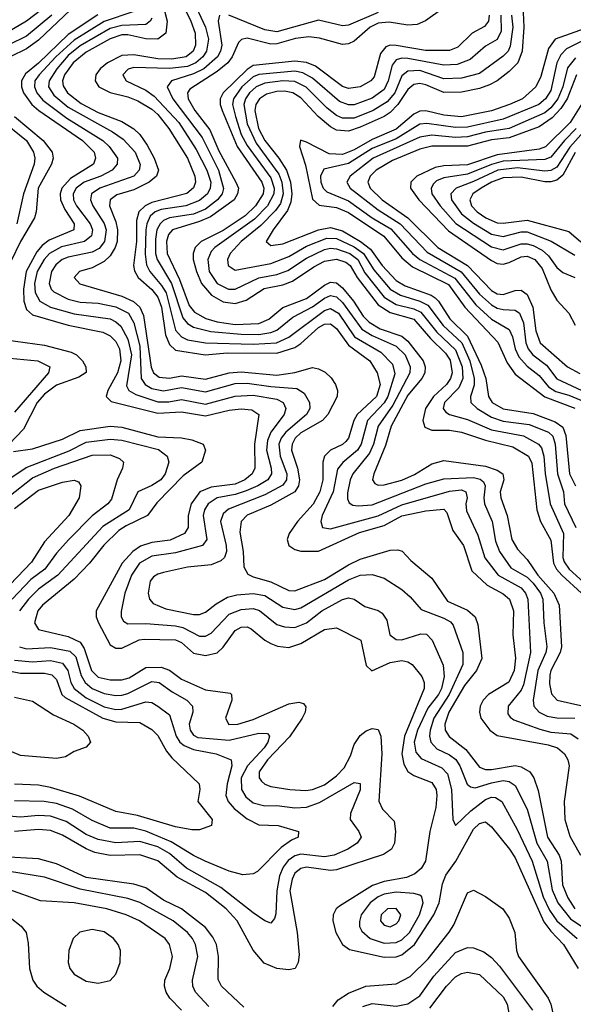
# Model space of a CAD drawing. Header units: inches. Extents: x 990535 to 1117859, y 769386 to 892122.
# Tile 718 of 1056: x 1051107 to 1052965, y 853449 to 856755. Entities that reach past the tile are written whole.
import ezdxf

# ---------------------------------------------------------------- set-up
doc = ezdxf.new("R2010")
doc.units = ezdxf.units.IN
doc.header["$MEASUREMENT"] = 0
doc.layers.add('B0855', color=7, linetype='Continuous')

msp = doc.modelspace()

# ---------------------------------------------------------------- linework, layer by layer
at = {"layer": 'B0855', "color": 5}
for points, elevation in [([(1051550.7, 856950.7), (1051601.3, 856750), (1051597.2, 856710), (1051570, 856689.3), (1051530, 856690.8), (1051470, 856704.9), (1051450, 856704.3), (1051410, 856691.5), (1051330, 856646.6), (1051286.1, 856610), (1051257, 856570), (1051250.9, 856550), (1051253.1, 856533.1), (1051267.2, 856510), (1051313.7, 856473.6), (1051370, 856443.8), (1051450, 856413.3), (1051490, 856388.4), (1051510, 856369.3), (1051534.4, 856334.4), (1051558.1, 856290), (1051572.8, 856250), (1051566.5, 856230), (1051541.5, 856210), (1051490, 856184.1), (1051432.8, 856167.2), (1051410.9, 856150), (1051408.6, 856130), (1051430, 856076), (1051435.6, 856050), (1051434.2, 856010), (1051427.5, 855990), (1051410, 855961.9), (1051390, 855943.6), (1051350, 855922.4), (1051307.2, 855910), (1051290.2, 855890), (1051308.2, 855868.2), (1051450, 855826.6), (1051488.5, 855808.5), (1051510.5, 855790.5), (1051522, 855762), (1051548, 855588), (1051556.4, 855570), (1051575, 855555), (1051610, 855551.3), (1051650, 855559.1), (1051730, 855548.6), (1051810, 855569.1), (1051850, 855573.1), (1051970, 855561.5), (1052030, 855570.9), (1052090, 855587.2), (1052110, 855583.3), (1052131.9, 855571.8), (1052152.8, 855552.8), (1052166.9, 855530), (1052173.2, 855510), (1052172.3, 855490), (1052141.4, 855430), (1052123, 855410), (1052050, 855367.7), (1052031.9, 855350), (1052021.4, 855330), (1052019.4, 855310), (1052039.5, 855250), (1052046.3, 855210), (1052043.1, 855190), (1052030.6, 855170), (1051950, 855125.1), (1051870, 855091.1), (1051850.1, 855070), (1051845.3, 855034.7), (1051856.5, 854970), (1051858.7, 854918.7), (1051873, 854893), (1051890, 854884.2), (1051950, 854867.6), (1052010, 854838.5), (1052030, 854837.3), (1052130, 854875.5), (1052210, 854924.4), (1052250, 854943.5), (1052350, 854973.9), (1052375.8, 854975.8), (1052390.4, 854970.4), (1052419.7, 854939.7), (1052490, 854880.1), (1052542.7, 854802.7), (1052610, 854772.4), (1052636.1, 854750), (1052644.4, 854724.4), (1052658, 854610), (1052639.7, 854570), (1052600.4, 854519.6), (1052546.8, 854430), (1052534, 854390), (1052534.9, 854370), (1052548.1, 854348), (1052604.5, 854304.5), (1052650, 854245.8), (1052670, 854238), (1052690, 854238.2), (1052770, 854250.9), (1052790, 854246.5), (1052819.6, 854230), (1052832.9, 854210), (1052847.5, 854167.5), (1052878.3, 854010), (1052917.4, 853950), (1052924.6, 853930), (1052928.9, 853850), (1052946.4, 853806.4), (1052970, 853770)], 2680), ([(1051340.7, 856850), (1051170, 856686.3), (1051130, 856657.7), (1051074.9, 856630)], 2580), ([(1051684.6, 856830), (1051730.3, 856730.3), (1051740.5, 856690), (1051734, 856650), (1051721.1, 856630), (1051697.8, 856610), (1051670, 856598.6), (1051610, 856591.1), (1051490, 856594.2), (1051470.9, 856589.1), (1051452.8, 856570), (1051464.2, 856550), (1051530, 856518.6), (1051558.7, 856498.7), (1051640.7, 856410), (1051699.4, 856319.4), (1051735, 856250), (1051748, 856210), (1051746.2, 856190), (1051736.7, 856170), (1051710, 856148.2), (1051664.8, 856130), (1051581.8, 856118.2), (1051561.8, 856110), (1051544.9, 856095.1), (1051533.3, 856070), (1051530.6, 856050), (1051527.5, 855967.5), (1051532.5, 855932.5), (1051543.7, 855910), (1051583.3, 855863.3), (1051598, 855838), (1051630, 855712.8), (1051650, 855690.4), (1051670, 855680.8), (1051730, 855670), (1051890, 855665.7), (1051969.2, 855670.8), (1052010.4, 855689.6), (1052130, 855778.9), (1052150, 855785.7), (1052176.6, 855770), (1052230.7, 855690.7), (1052319.4, 855639.4), (1052358.7, 855598.7), (1052366.5, 855566.5), (1052342.5, 855490), (1052330, 855468.6), (1052274.6, 855410), (1052252.8, 855330), (1052241.1, 855310), (1052191.4, 855268.6), (1052174.1, 855245.9), (1052158.5, 855170), (1052122.3, 855090), (1052117.2, 855070), (1052123.5, 855050), (1052150, 855045.2), (1052310, 855089.2), (1052390, 855126.6), (1052550, 855172.3), (1052590, 855176.9), (1052604.6, 855170), (1052608.5, 855150), (1052604.1, 855130), (1052606.1, 855106.1), (1052644.9, 855024.9), (1052668.5, 854948.5), (1052712.4, 854890), (1052790, 854847.5), (1052804.8, 854830), (1052811.9, 854810), (1052821.8, 854630), (1052798.3, 854521.6), (1052790, 854503.7), (1052746.2, 854450), (1052745.1, 854425.1), (1052752.9, 854412.9), (1052765, 854405), (1052852.9, 854372.9), (1052890, 854363.5), (1052957.2, 854357.2), (1052981.1, 854341.1)], 2740), ([(1051645.1, 856825.1), (1051681.8, 856750), (1051695.4, 856710), (1051696.6, 856670), (1051689.5, 856650), (1051665.3, 856630), (1051617.8, 856622.2), (1051570, 856623.9), (1051490, 856636.7), (1051450, 856634.6), (1051402.1, 856610), (1051376.7, 856590), (1051362, 856570), (1051360.1, 856550), (1051373, 856530), (1051410, 856511.1), (1051470, 856496.4), (1051503, 856483), (1051550, 856455.3), (1051570, 856436.4), (1051607.3, 856390), (1051670, 856290.5), (1051694.3, 856230), (1051697.3, 856210), (1051689.8, 856190.2), (1051668.1, 856171.9), (1051550, 856140.9), (1051527.7, 856130), (1051506.5, 856110), (1051498.6, 856081.4), (1051499, 856010), (1051489.4, 855930), (1051492.5, 855912.5), (1051505, 855890), (1051550, 855849.3), (1051570, 855824.1), (1051582.7, 855790), (1051596.6, 855696.6), (1051610, 855664.7), (1051630, 855645.7), (1051729.6, 855629.6), (1051803.7, 855636.3), (1051970, 855635.6), (1052030, 855654.6), (1052050, 855667.5), (1052110, 855721.9), (1052130, 855732.5), (1052150, 855734), (1052170, 855718.1), (1052210, 855662.8), (1052282, 855610), (1052307.2, 855570), (1052317, 855530), (1052304.9, 855490), (1052239.9, 855430), (1052228.2, 855410), (1052210.3, 855350), (1052201.3, 855338.7), (1052190, 855328.4), (1052150, 855309.5), (1052129.8, 855290.2), (1052124.5, 855270), (1052124, 855210), (1052114.7, 855170), (1052091.4, 855128.6), (1052038.8, 855070), (1052011.2, 855030), (1052004.7, 855010), (1052010.2, 854990), (1052030, 854976.4), (1052050.5, 854970.5), (1052110, 854970.7), (1052247, 855033), (1052330, 855056.4), (1052390, 855089.8), (1052470, 855106.3), (1052530, 855111.9), (1052540.8, 855100.8), (1052560.6, 855040.6), (1052596.3, 854990), (1052625, 854905), (1052676.2, 854856.2), (1052730, 854827), (1052750.8, 854810), (1052763.9, 854770), (1052761.8, 854690), (1052771.2, 854611.2), (1052766.8, 854570), (1052749, 854531), (1052680.1, 854490), (1052662.1, 854470), (1052652.7, 854450), (1052650.1, 854430.1), (1052654.8, 854410), (1052684.4, 854370), (1052710, 854352.1), (1052881, 854321), (1052911.8, 854310), (1052935.8, 854290), (1052946.7, 854270), (1052951.2, 854250), (1052934.3, 854130), (1052936.6, 854070), (1052953.4, 854013.4), (1052988.9, 853950)], 2720), ([(1052526.8, 856793.2), (1052468.7, 856751.3), (1052440.7, 856739.3), (1052410, 856737.3), (1052347.3, 856747.3), (1052310, 856743.7), (1052283, 856730), (1052230, 856683.6), (1052210, 856673.7), (1052190, 856671.6), (1052113.3, 856693.3), (1052077.7, 856697.7), (1052032.3, 856692.3), (1051970, 856673.7), (1051950, 856673.3), (1051870, 856693), (1051851.5, 856688.5), (1051841.8, 856678.2), (1051819.9, 856630), (1051805.9, 856610), (1051770, 856580.9), (1051678.4, 856521.6), (1051670.4, 856510), (1051671.9, 856490), (1051694.7, 856450), (1051745.1, 856385.1), (1051775, 856315), (1051832.6, 856210), (1051840.9, 856190), (1051838.3, 856170), (1051826.3, 856150), (1051747, 856093), (1051710, 856077.1), (1051619.7, 856050), (1051606.1, 856033.9), (1051599.1, 856010), (1051602.4, 855970), (1051643, 855883), (1051676.1, 855796.1), (1051693.7, 855773.7), (1051732, 855752), (1051770, 855741.2), (1051830, 855732.3), (1051910, 855735.3), (1051942.8, 855750), (1051990, 855788.5), (1052070, 855819), (1052130, 855863.7), (1052150, 855873.4), (1052170, 855871.4), (1052190, 855854.7), (1052227.6, 855810), (1052260.2, 855760.2), (1052279.4, 855739.4), (1052317.2, 855717.2), (1052390, 855692.2), (1052410, 855675.5), (1052460.9, 855610), (1052468, 855590), (1052467, 855570), (1052456.5, 855550), (1052410, 855494.6), (1052353.5, 855390), (1052334.9, 855325.1), (1052295.8, 855230), (1052291.5, 855210), (1052298.5, 855198.5), (1052310, 855192.1), (1052330, 855193.9), (1052390, 855209.2), (1052432.3, 855227.7), (1052490, 855263.6), (1052530, 855274.8), (1052670, 855256.1), (1052710, 855242.6), (1052728, 855230), (1052732.4, 855210), (1052719.9, 855170), (1052721.8, 855150), (1052743.6, 855090), (1052758.7, 855010), (1052777.7, 854977.7), (1052810, 854942.6), (1052845.9, 854890), (1052899.3, 854830), (1052917.8, 854790), (1052925.4, 854650), (1052921.3, 854630), (1052889.7, 854570.3), (1052886.1, 854553.9), (1052885.2, 854525.2), (1052891.7, 854491.7), (1052910.6, 854470.6), (1052990, 854452.7)], 2780), ([(1052796.1, 856803.9), (1052799.4, 856730), (1052793.2, 856650), (1052778.4, 856610), (1052750, 856581.5), (1052709.9, 856550.1), (1052683.9, 856536.1), (1052650, 856524.3), (1052590, 856512.3), (1052530, 856511.3), (1052470, 856537), (1052450, 856541.1), (1052430, 856537.6), (1052410, 856520.6), (1052375.8, 856470), (1052350, 856443.4), (1052329.7, 856430), (1052250, 856394.5), (1052210, 856381.1), (1052170, 856384.7), (1052150, 856395.3), (1052109.1, 856430), (1052050, 856493.4), (1052024, 856510), (1051995.8, 856515.8), (1051970, 856514.4), (1051934.8, 856505.2), (1051911.8, 856490), (1051900, 856470), (1051896.6, 856450), (1051908.7, 856390), (1051929.9, 856350), (1051977.2, 856290), (1052002, 856250), (1052015.4, 856210), (1052019.9, 856170), (1052017.1, 856142.9), (1052005.8, 856114.2), (1051957.6, 856050), (1051934.5, 856010), (1051950, 855996.8), (1051990, 856002.1), (1052110.1, 856049.9), (1052150, 856057.7), (1052190, 856045.9), (1052251, 856011), (1052284.8, 855984.8), (1052323.3, 855930), (1052370, 855879.7), (1052401.2, 855861.2), (1052488, 855830), (1052501, 855821), (1052512.3, 855810), (1052550.3, 855750.3), (1052610, 855693), (1052655.6, 855595.6), (1052671.5, 855550), (1052679.9, 855490), (1052692.4, 855470), (1052730, 855449), (1052830, 855433.2), (1052904.5, 855404.5), (1052930, 855386.9), (1052939.5, 855359.5), (1052952.7, 855230), (1052971.9, 855190)], 2880), ([(1051181.2, 856790), (1051129.3, 856750), (1051067, 856713)], 2540), ([(1051214.5, 856770), (1051130, 856699.4), (1051070, 856671)], 2560), ([(1051368.6, 856771.4), (1051270, 856705.2), (1051170.3, 856609.7), (1051126.3, 856573.7), (1051113.2, 856550), (1051112.7, 856530), (1051119.5, 856510), (1051148.1, 856470), (1051171.2, 856450), (1051317.9, 856350), (1051356.4, 856310), (1051361.1, 856290), (1051354.2, 856270), (1051277.9, 856222.1), (1051248.6, 856190), (1051242.4, 856170), (1051243.7, 856150), (1051258, 856118), (1051289.7, 856070), (1051288.3, 856050), (1051205.4, 856014.6), (1051182.5, 855997.5), (1051164, 855976), (1051128.9, 855910), (1051120, 855850), (1051120.3, 855810), (1051130, 855782.2), (1051150, 855764.8), (1051270, 855729.4), (1051385.7, 855705.7), (1051410, 855694.2), (1051430, 855674.8), (1051442.4, 855650), (1051446.9, 855610), (1051435.6, 855570), (1051403, 855510), (1051397.2, 855490), (1051413.6, 855473.6), (1051570, 855434.3), (1051650, 855438.7), (1051730, 855424.8), (1051810, 855444.5), (1051850, 855448.8), (1051885.6, 855445.6), (1051909.5, 855430), (1051895.3, 855330), (1051895.7, 855250), (1051886.8, 855230), (1051862.1, 855210), (1051830, 855196), (1051750, 855185.8), (1051711.6, 855170), (1051682.1, 855130), (1051672.8, 855090), (1051672.2, 855050), (1051660.3, 855030), (1051611.9, 855008.1), (1051550, 855000), (1051512.1, 854987.9), (1051486.1, 854970), (1051450.9, 854930), (1051363.8, 854770), (1051363.3, 854750), (1051371, 854730), (1051410, 854656.4), (1051430, 854644.9), (1051450, 854645.3), (1051507.4, 854672.6), (1051524.2, 854675.8), (1051630, 854673.1), (1051650, 854664), (1051690, 854627.8), (1051730, 854620.3), (1051770.2, 854629.8), (1051790, 854648.8), (1051830, 854704.6), (1051850, 854715.7), (1051870, 854716.2), (1051883.5, 854710), (1051930, 854671.4), (1051950, 854660.5), (1051972.2, 854652.2), (1052010, 854647.6), (1052050, 854661), (1052130, 854707.9), (1052170, 854713.5), (1052251.6, 854671.6), (1052270, 854586.7), (1052288.7, 854568.7), (1052350, 854596.4), (1052390, 854603.9), (1052410, 854599.2), (1052423.8, 854590), (1052456.4, 854550), (1052464.8, 854530), (1052464.7, 854510), (1052398.5, 854350), (1052389.4, 854290), (1052396.1, 854256.1), (1052410, 854231.5), (1052430, 854217.7), (1052490, 854194.4), (1052504.4, 854170), (1052507, 854150), (1052503.2, 854110), (1052483, 854030), (1052468.8, 853930), (1052454.9, 853905.1), (1052433.1, 853886.9), (1052404.9, 853875.1), (1052330, 853861.1), (1052291.4, 853848.6), (1052180.8, 853779.2), (1052169.5, 853770), (1052159.4, 853750), (1052158.2, 853730), (1052167.5, 853690), (1052190, 853650.1), (1052213.8, 853633.8), (1052330, 853607.9), (1052370, 853608.2), (1052390, 853615.2), (1052432.5, 853650), (1052497.3, 853750), (1052514.3, 853790), (1052525.8, 853854.2), (1052537.3, 853882.7), (1052570.9, 853930), (1052630, 854037.5), (1052650, 854056.8), (1052670, 854062.3), (1052690, 854045.5), (1052750.9, 853970), (1052770, 853940.9), (1052866.6, 853726.6), (1052890, 853694.4), (1052932.3, 853650), (1052980.9, 853570)], 2620), ([(1051490, 856782.8), (1051390, 856748.7), (1051290, 856687), (1051228.3, 856630), (1051171.7, 856570), (1051158.2, 856550), (1051156.6, 856530), (1051164.5, 856510), (1051184.8, 856484.8), (1051264.7, 856424.7), (1051385.9, 856350), (1051407.7, 856330), (1051435.7, 856290), (1051434.1, 856270), (1051417.1, 856250), (1051378.9, 856230), (1051323.8, 856210), (1051296.1, 856190), (1051286.3, 856170), (1051287.7, 856150), (1051297.7, 856130), (1051343.9, 856070), (1051351.3, 856050), (1051348.2, 856030), (1051324.2, 856010), (1051247.5, 855992.5), (1051206.8, 855970), (1051188.9, 855950), (1051165.6, 855910), (1051156.6, 855870), (1051159.1, 855839.1), (1051174, 855810), (1051210, 855790), (1051290, 855767.1), (1051410, 855750.3), (1051430, 855740.8), (1051446.4, 855726.4), (1051470, 855682.6), (1051482.1, 855630), (1051465.7, 855525.7), (1051473.7, 855510), (1051496.6, 855496.6), (1051570, 855472.5), (1051607.3, 855472.7), (1051650, 855480.4), (1051730, 855464), (1051830, 855491.3), (1051890, 855494.4), (1051970, 855481.3), (1051991, 855470), (1051999.7, 855450), (1051994.1, 855430), (1051949.9, 855370.1), (1051938.2, 855341.8), (1051934.8, 855310), (1051951.3, 855250), (1051952.1, 855230), (1051939.2, 855210), (1051906.5, 855190), (1051866.8, 855173.2), (1051830, 855161), (1051770, 855150), (1051739.2, 855130), (1051727.6, 855110), (1051723.2, 855090), (1051734.9, 855010), (1051721, 854990), (1051630, 854964.8), (1051550, 854954.2), (1051509.2, 854930.8), (1051482.7, 854890), (1051460.1, 854830), (1051447.7, 854767.7), (1051447.5, 854750), (1051455.2, 854735.2), (1051470, 854726.7), (1051530, 854728.1), (1051630, 854719.7), (1051654, 854714), (1051710, 854685.9), (1051730, 854685.7), (1051750, 854694.9), (1051810, 854759.1), (1051850, 854775.2), (1051890, 854778.2), (1051911.4, 854771.4), (1051970, 854724.8), (1051996.2, 854716.2), (1052030, 854715), (1052070, 854730.3), (1052121.1, 854770), (1052190, 854808.9), (1052210, 854813.7), (1052229.6, 854809.6), (1052265.5, 854785.5), (1052310, 854771.9), (1052323, 854763), (1052339.2, 854739.3), (1052349.7, 854689.7), (1052370, 854674.2), (1052390, 854673.6), (1052453.7, 854693.7), (1052471.9, 854691.9), (1052491.7, 854671.7), (1052528.3, 854588.3), (1052532, 854550), (1052522.5, 854510), (1052512.7, 854490), (1052476.6, 854443.4), (1052442.6, 854370), (1052430.8, 854330), (1052436.3, 854296.3), (1052454.4, 854274.4), (1052523.4, 854243.4), (1052542.6, 854222.6), (1052555.9, 854170), (1052560.5, 854070), (1052569.3, 854049.3), (1052620.6, 854099.4), (1052670, 854136.5), (1052690, 854144.4), (1052703.9, 854143.9), (1052724.9, 854130), (1052776.5, 854036.5), (1052827.4, 853930), (1052863.7, 853810), (1052885.3, 853765.3), (1052910, 853729.8), (1052978.1, 853670)], 2640), ([(1051550, 856760.9), (1051545.2, 856750), (1051530, 856739.1), (1051450, 856735.6), (1051410, 856725.2), (1051310, 856667.9), (1051270, 856634.8), (1051231, 856590), (1051205.5, 856550), (1051203.9, 856530), (1051221.8, 856501.8), (1051270, 856461.5), (1051418.5, 856378.5), (1051454.1, 856354.1), (1051494.9, 856310), (1051511.3, 856268.7), (1051507.4, 856250), (1051490, 856229.7), (1051376.1, 856190), (1051348.2, 856170), (1051344.4, 856150), (1051352, 856130), (1051390, 856071.3), (1051397.1, 856050), (1051391.4, 856010), (1051373.2, 855986.8), (1051350, 855974.5), (1051270, 855958.3), (1051249.7, 855950), (1051228.3, 855931.7), (1051213.9, 855910), (1051205.6, 855870), (1051213, 855850), (1051221.8, 855841.8), (1051270, 855816.6), (1051310, 855807.2), (1051370, 855803.1), (1051430, 855791.5), (1051471.9, 855770), (1051490, 855737.5), (1051510, 855659), (1051514.3, 855550), (1051527.8, 855530), (1051550, 855516.9), (1051590, 855509.3), (1051650, 855520.2), (1051730, 855506), (1051830, 855533.7), (1051870, 855534.9), (1051950, 855523.4), (1052037.3, 855517.3), (1052061.3, 855501.3), (1052080.1, 855470), (1052080.7, 855450), (1052069.7, 855430), (1051999.7, 855370), (1051984.7, 855350), (1051976.9, 855330), (1051980.6, 855290), (1052003.8, 855230), (1052002.3, 855210), (1051990, 855192.2), (1051930, 855159.6), (1051807.8, 855112.2), (1051790, 855096.4), (1051781.4, 855070), (1051800.1, 854990), (1051800.7, 854970), (1051793.8, 854950), (1051782.2, 854937.8), (1051750, 854924.6), (1051670, 854916.6), (1051590, 854899.3), (1051570, 854893.7), (1051555.9, 854884.1), (1051545.1, 854870), (1051538.6, 854830), (1051543.1, 854810), (1051555.3, 854795.3), (1051597.3, 854777.3), (1051690, 854757.7), (1051710, 854757.8), (1051730, 854765.9), (1051765.9, 854794.1), (1051804, 854816), (1051835.3, 854824.7), (1051890, 854828.9), (1051930, 854822.4), (1051990, 854782.7), (1052030, 854775.3), (1052050, 854780.9), (1052210, 854875), (1052250, 854890.3), (1052290, 854892.4), (1052330, 854879.8), (1052390, 854841.6), (1052417.5, 854817.5), (1052454.5, 854774.5), (1052530, 854746.3), (1052553.2, 854733.2), (1052562.1, 854722.1), (1052594, 854630), (1052594.5, 854590), (1052548.4, 854490), (1052497.4, 854410), (1052484.2, 854370), (1052482, 854350), (1052486.6, 854330), (1052507.4, 854307.4), (1052550, 854286.7), (1052571.2, 854271.2), (1052584.5, 854250), (1052608.9, 854188.9), (1052619.7, 854179.7), (1052635.6, 854175.6), (1052690, 854193.3), (1052730, 854200.4), (1052750, 854197.9), (1052770, 854184.4), (1052810, 854104.8), (1052843, 853990), (1052877.4, 853930), (1052893.6, 853833.6), (1052913.2, 853790), (1052955.8, 853735.8), (1053075.8, 853655.8)], 2660), ([(1051778, 856770), (1051773.4, 856750), (1051785.3, 856670), (1051781.4, 856650), (1051770.3, 856630), (1051724.4, 856590), (1051690, 856573.4), (1051615.9, 856550), (1051601.3, 856530), (1051620.4, 856490), (1051719.3, 856359.3), (1051774.1, 856250), (1051791.3, 856188.7), (1051786.2, 856170), (1051770.6, 856150), (1051730, 856119.1), (1051690, 856102.8), (1051610, 856089.8), (1051590, 856081), (1051578.3, 856070), (1051567.5, 856050), (1051562.3, 856017.8), (1051563.2, 855970), (1051568.4, 855950), (1051616.9, 855870), (1051654.4, 855754.4), (1051670, 855734.8), (1051690, 855722.8), (1051748, 855708), (1051850, 855698.9), (1051910, 855698.4), (1051950, 855704.4), (1051970, 855712.7), (1052023.2, 855756.8), (1052090, 855790.6), (1052130, 855820.6), (1052150, 855829.6), (1052170, 855824.3), (1052190, 855805.9), (1052255.7, 855715.7), (1052290, 855694.7), (1052370, 855659.2), (1052400.3, 855630), (1052417.7, 855590), (1052416, 855570), (1052358.9, 855461.1), (1052309.6, 855390.4), (1052294.5, 855330), (1052280.6, 855299.4), (1052225.4, 855230), (1052215.6, 855210), (1052207.1, 855167.1), (1052207, 855147), (1052212.6, 855132.6), (1052225.3, 855125.3), (1052242.9, 855122.9), (1052290, 855126.6), (1052470, 855196.6), (1052530, 855213.6), (1052630, 855218.3), (1052652.7, 855212.7), (1052663.8, 855203.8), (1052669.7, 855190), (1052664.6, 855150), (1052667.4, 855130), (1052692.2, 855070), (1052704.3, 855004.3), (1052716.9, 854970), (1052755.3, 854915.3), (1052810, 854883.8), (1052830, 854863.7), (1052855.2, 854830), (1052862.4, 854810), (1052865.6, 854730), (1052876, 854650), (1052872.3, 854630), (1052846.2, 854570), (1052830.4, 854470), (1052832.8, 854450), (1052850, 854430), (1052876.9, 854416.9), (1052910, 854410.8), (1052970, 854409.8)], 2760), ([(1052683, 856770), (1052680.1, 856750), (1052667.5, 856732.5), (1052625.8, 856710), (1052577.5, 856662.5), (1052550, 856651.4), (1052468.7, 856651.3), (1052370, 856669.1), (1052350, 856669.4), (1052336.2, 856663.8), (1052318.3, 856641.7), (1052296.1, 856563.9), (1052285.4, 856550), (1052250, 856529.3), (1052210, 856524.4), (1052190, 856530.6), (1052099.4, 856599.4), (1052070, 856611.8), (1052030, 856616.3), (1051890, 856601), (1051870, 856587.6), (1051790.3, 856510), (1051779.6, 856490), (1051779.6, 856470), (1051786.6, 856450), (1051836.5, 856330), (1051920.1, 856210), (1051926.4, 856190), (1051924.1, 856170), (1051898.7, 856130), (1051863.5, 856096.5), (1051790, 856047.4), (1051716.3, 856010), (1051696, 855990), (1051688.9, 855970), (1051689.6, 855950.4), (1051699.8, 855910), (1051717.1, 855870), (1051750.8, 855830.8), (1051790, 855808.3), (1051830, 855802.6), (1051866.8, 855813.2), (1051927, 855853), (1051990, 855865.1), (1052022.8, 855877.2), (1052094.3, 855925.7), (1052130, 855944.4), (1052170, 855951.6), (1052201.3, 855941.3), (1052216.1, 855930), (1052239.1, 855890), (1052310, 855798.2), (1052350, 855772.5), (1052430, 855749.6), (1052485.3, 855685.3), (1052536.1, 855636.1), (1052551.7, 855611.7), (1052557.9, 855570), (1052552.5, 855550), (1052538.9, 855530), (1052495.8, 855490), (1052469.1, 855450), (1052459.9, 855410), (1052466.8, 855386.8), (1052490, 855377.1), (1052550, 855377.3), (1052590, 855370.5), (1052670, 855343), (1052761.6, 855321.6), (1052814.4, 855290), (1052825.9, 855265.9), (1052843.1, 855110), (1052854.8, 855070), (1052890, 855007.8), (1052898.9, 854930), (1052908.7, 854910), (1052926.3, 854890), (1052992.9, 854830)], 2820), ([(1052721.8, 856770), (1052722.8, 856717.2), (1052710, 856688.5), (1052670, 856666.5), (1052618.9, 856621.1), (1052574.9, 856605.1), (1052530, 856602.1), (1052410, 856625.4), (1052390, 856626), (1052370, 856619.9), (1052357.1, 856602.9), (1052343.7, 856550), (1052330, 856520.4), (1052290, 856491.2), (1052230, 856469.2), (1052210, 856469), (1052180, 856480), (1052090, 856559.1), (1052056.7, 856576.7), (1052030, 856582.6), (1051910, 856571.7), (1051890, 856563), (1051852.4, 856530), (1051824.4, 856490), (1051821.5, 856470), (1051830.7, 856430), (1051850.5, 856370), (1051870, 856332.4), (1051950, 856224.3), (1051960.9, 856190), (1051959.6, 856170), (1051938.8, 856130), (1051895, 856085), (1051761.5, 855990), (1051750, 855977.1), (1051737.8, 855950), (1051743.1, 855910), (1051770, 855869.8), (1051807.6, 855850), (1051830, 855850.1), (1051910, 855889), (1051970, 855899.7), (1052007, 855913), (1052070, 855954.3), (1052130, 855983.3), (1052150, 855987.8), (1052170, 855986.2), (1052214.6, 855970), (1052241.3, 855950), (1052265.2, 855905.2), (1052330, 855823.6), (1052370, 855799.4), (1052430, 855784.1), (1052453.2, 855773.2), (1052506.5, 855706.5), (1052570, 855646.5), (1052591.8, 855590), (1052594.2, 855550), (1052580.4, 855519.6), (1052533, 855470), (1052528.7, 855450), (1052537.7, 855437.7), (1052549.6, 855429.6), (1052610, 855412.8), (1052690, 855378.7), (1052798.1, 855358.1), (1052848.7, 855330), (1052858.1, 855318.1), (1052866, 855290), (1052871, 855231), (1052887.9, 855130), (1052932.3, 855030), (1052929.7, 854950), (1052934.5, 854934.5), (1052951.2, 854910), (1053023.9, 854843.9)], 2840), ([(1052757.3, 856770), (1052761.8, 856730), (1052753.4, 856666.6), (1052746.1, 856650), (1052730, 856632.5), (1052650, 856574.4), (1052590, 856558.9), (1052530, 856556.2), (1052450, 856584.2), (1052410, 856582.7), (1052390, 856566.4), (1052365.9, 856510), (1052340.7, 856479.3), (1052293.7, 856450), (1052230, 856424.7), (1052190, 856424.8), (1052170, 856433.8), (1052138.4, 856458.4), (1052068.6, 856528.6), (1052030, 856548.1), (1051990, 856550.1), (1051930, 856542), (1051900.7, 856530), (1051877.7, 856510), (1051864.4, 856490), (1051859, 856470), (1051870, 856405.2), (1051900.3, 856340.3), (1051976.3, 856236.3), (1051986.7, 856210), (1051990.8, 856170), (1051981.8, 856138.2), (1051965.3, 856114.7), (1051916.1, 856063.9), (1051849.8, 856010), (1051813.7, 855970), (1051804.7, 855950), (1051806.2, 855930), (1051830, 855914.1), (1051950, 855936.3), (1052010, 855960.3), (1052070, 855995.3), (1052138.1, 856021.9), (1052170, 856020.3), (1052230, 855992.6), (1052261.1, 855970), (1052295.5, 855915.5), (1052350, 855850), (1052384.5, 855830), (1052450.3, 855810.3), (1052477, 855797), (1052528.2, 855728.2), (1052590.5, 855670.5), (1052617.3, 855610), (1052632.2, 855550), (1052632, 855528), (1052619.9, 855490), (1052620.9, 855470), (1052642.4, 855450), (1052690, 855420.6), (1052730, 855407.8), (1052816.5, 855396.5), (1052881.4, 855370), (1052896.5, 855356.5), (1052903.9, 855330), (1052912, 855230), (1052932.2, 855170), (1052935.5, 855130), (1052973.9, 855050)], 2860), ([(1052310, 856779.9), (1052210, 856736.5), (1052190, 856734.8), (1052110, 856753.1), (1051970, 856714.7), (1051930, 856720.8), (1051809.1, 856770.9)], 2760), ([(1053071.3, 856748.7), (1052904.6, 856690), (1052882, 856658), (1052855.6, 856564.4), (1052839, 856530), (1052794.2, 856490), (1052751.1, 856470), (1052690.8, 856449.2), (1052590, 856429.4), (1052530, 856434.3), (1052470, 856448.9), (1052450, 856448), (1052430, 856438.4), (1052370, 856387.2), (1052290, 856353.3), (1052230, 856318), (1052190, 856302.7), (1052145.3, 856305.3), (1052070, 856344.2), (1052049.5, 856350.5), (1052046.3, 856330), (1052066.4, 856266.4), (1052090, 856152.1), (1052112, 856132), (1052170, 856124.6), (1052210, 856107.5), (1052328.9, 856028.9), (1052390, 855955.7), (1052425, 855925), (1052545.6, 855865.6), (1052600.5, 855790), (1052712.1, 855672.1), (1052742.8, 855602.8), (1052770, 855565.4), (1052869.5, 855489.5), (1052970, 855450.8)], 2920), ([(1052996.3, 856683.7), (1052942.2, 856657.8), (1052922.8, 856637.2), (1052909.9, 856610.1), (1052890, 856517.2), (1052872, 856490), (1052849.2, 856470.8), (1052730, 856421.4), (1052610, 856394.7), (1052570, 856393.1), (1052472.9, 856407.1), (1052450, 856403.9), (1052370, 856354.8), (1052290, 856323), (1052210, 856272.2), (1052127.2, 856252.8), (1052116.7, 856230), (1052118.1, 856210), (1052125.4, 856190), (1052137.4, 856177.4), (1052210, 856146.7), (1052290.3, 856090.3), (1052353.1, 856053.1), (1052425.8, 855970), (1052449.7, 855949.7), (1052567.4, 855887.4), (1052638, 855798), (1052690, 855749.3), (1052750, 855715.3), (1052761.4, 855690), (1052769.9, 855649.9), (1052782.7, 855622.7), (1052810, 855592.3), (1052850, 855560.9), (1052882.1, 855522.1), (1052906.6, 855506.6), (1052950, 855494.7), (1052990, 855477.2)], 2940), ([(1052972.4, 856627.6), (1052946.1, 856593.9), (1052930, 856530), (1052913.5, 856490), (1052890, 856459.4), (1052870, 856442.9), (1052749.7, 856390.3), (1052670, 856377.5), (1052610, 856361.9), (1052570, 856359.4), (1052490, 856367.7), (1052450, 856361.3), (1052293.7, 856290), (1052215.8, 856230), (1052204.7, 856210), (1052216.5, 856190), (1052240.7, 856170), (1052310, 856117.2), (1052383.8, 856070), (1052474.6, 855974.6), (1052589.1, 855909.1), (1052650, 855833.2), (1052690, 855797.7), (1052710, 855786.4), (1052730, 855781.7), (1052770, 855780.4), (1052784.6, 855770), (1052797.5, 855737.5), (1052806.2, 855670), (1052814, 855650), (1052829.5, 855630), (1052875.1, 855595.1), (1052910, 855549.3), (1053010, 855502.7)], 2960), ([(1052975.7, 856570), (1052944.2, 856490), (1052923.2, 856456.8), (1052893.8, 856426.2), (1052850, 856395.7), (1052750, 856358.2), (1052690, 856351.9), (1052610, 856330.6), (1052490, 856330.7), (1052450, 856320.1), (1052358, 856282), (1052303.3, 856250), (1052283.2, 856230), (1052275.6, 856210), (1052282.7, 856190), (1052323.5, 856150), (1052410, 856090.5), (1052510, 855990.3), (1052610, 855930), (1052690, 855845.5), (1052710, 855834.9), (1052730, 855832.9), (1052770, 855845.8), (1052790, 855847.3), (1052810, 855833.1), (1052829, 855790), (1052838.8, 855710), (1052853.6, 855670), (1052946.1, 855590), (1052986.8, 855566.8)], 2980), ([(1053022.1, 856517.9), (1052954, 856410), (1052871.5, 856328.5), (1052850, 856320.1), (1052710, 856301.4), (1052610, 856267.5), (1052530, 856264.8), (1052501.2, 856258.8), (1052439.9, 856230), (1052420.1, 856210), (1052418.2, 856190), (1052446.8, 856150), (1052546.1, 856046.1), (1052690, 855946.3), (1052710, 855936.9), (1052730, 855934.9), (1052750, 855939.6), (1052790, 855958.9), (1052810, 855960.8), (1052836.2, 855950), (1052860, 855920), (1052890, 855847.8), (1052910, 855813.6), (1052950, 855770.2), (1052971.6, 855730)], 3020), ([(1051089.5, 856430), (1051186.2, 856350), (1051216.2, 856310), (1051219.3, 856290), (1051213.7, 856270), (1051169, 856190), (1051161.8, 856110), (1051156.1, 856090), (1051109.3, 856010.7), (1051076.9, 855943.1)], 2580), ([(1051041.3, 856421.3), (1051130.1, 856350), (1051153.6, 856310), (1051157.9, 856290), (1051156, 856270), (1051120.1, 856170), (1051097.3, 856070)], 2560), ([(1052974.6, 856390), (1052935.4, 856350), (1052890, 856293.4), (1052870, 856285.4), (1052730, 856280.1), (1052690.6, 856269.4), (1052610, 856236.4), (1052530, 856224.3), (1052506.3, 856213.7), (1052496, 856204), (1052487.6, 856190), (1052490.7, 856170), (1052518.3, 856130), (1052571.1, 856071.1), (1052690, 855992.2), (1052730, 855982.1), (1052790, 856002.3), (1052810, 856002.8), (1052830, 855997.6), (1052861, 855981), (1052881.9, 855961.9), (1052910, 855922.8), (1052930, 855906.7), (1052970.1, 855890)], 3040), ([(1053000.4, 856379.6), (1052952.9, 856327.1), (1052910, 856260.4), (1052890, 856248.6), (1052870, 856246.1), (1052777.9, 856257.9), (1052711.7, 856250), (1052630, 856211.7), (1052571.7, 856190), (1052554.1, 856170), (1052556.7, 856150), (1052590, 856103.6), (1052630, 856071.6), (1052690, 856035.6), (1052730, 856027.6), (1052790, 856043.1), (1052810, 856042.8), (1052891.1, 856011.1), (1052970, 855964.9)], 3060), ([(1052970.9, 856309.1), (1052930, 856233.5), (1052910, 856216.3), (1052890, 856210.3), (1052870, 856210.8), (1052790, 856226.9), (1052730, 856224.8), (1052690.1, 856210), (1052655.8, 856190), (1052628.2, 856170), (1052617.2, 856150), (1052623.5, 856130), (1052642.5, 856110), (1052671, 856090), (1052710, 856073.3), (1052730, 856071.6), (1052810, 856081.9), (1052950, 856043.7), (1052990, 856009.1)], 3080), ([(1051060.7, 855680.7), (1051190, 855662.2), (1051279.3, 855639.3), (1051297.5, 855630), (1051317.2, 855610), (1051329.1, 855590), (1051329.5, 855570.5), (1051305.3, 855554.7), (1051230, 855528), (1051190, 855498.3), (1051166, 855470), (1051119.5, 855380.5), (1051072, 855330)], 2580), ([(1051050, 855620.9), (1051168.2, 855610), (1051207.7, 855590), (1051203.3, 855570), (1051090, 855437.2)], 2560), ([(1051085.9, 855305.9), (1051150, 855313.8), (1051250, 855346.6), (1051310, 855376.1), (1051410, 855390.8), (1051450, 855387.2), (1051570, 855354.5), (1051650, 855350.8), (1051684.5, 855344.5), (1051723.2, 855330), (1051730.7, 855310), (1051718, 855270), (1051655.8, 855224.2), (1051566.9, 855133.1), (1051536.2, 855090), (1051463.8, 855056.2), (1051439.7, 855040.3), (1051389.4, 854990.6), (1051340.7, 854930), (1051290, 854877.2), (1051183.2, 854790), (1051168, 854770), (1051156.1, 854730), (1051170, 854707.7), (1051270, 854684.2), (1051310, 854665), (1051323.8, 854643.8), (1051347.4, 854570), (1051370, 854548), (1051410, 854538.2), (1051450, 854538.4), (1051474.3, 854545.7), (1051530, 854579.9), (1051581.5, 854581.5), (1051610, 854570.9), (1051650, 854541.3), (1051730, 854505.7), (1051813.8, 854493.8), (1051817.8, 854490), (1051819.3, 854470), (1051797.5, 854410), (1051809.1, 854389.1), (1051838.9, 854390), (1051890, 854405.8), (1052010, 854458.2), (1052044.1, 854464.1), (1052058.9, 854458.9), (1052067.8, 854447.8), (1052065.3, 854430), (1052055.3, 854410), (1052012.4, 854347.6), (1051938.9, 854270), (1051910.4, 854230), (1051910.6, 854210), (1051918.7, 854198.7), (1051930, 854188.3), (1051950, 854180.3), (1052013.4, 854170), (1052067.2, 854167.2), (1052090.1, 854170.1), (1052130, 854186.3), (1052170, 854216.2), (1052196.3, 854243.7), (1052216.7, 854283.3), (1052230, 854322.1), (1052250, 854351.5), (1052270, 854367.4), (1052290, 854375.7), (1052310, 854372.3), (1052319.2, 854350), (1052322.6, 854290), (1052311.8, 854131.8), (1052324.1, 854104.1), (1052363.8, 854063.8), (1052368, 854030), (1052364.4, 853990), (1052354.6, 853970), (1052328.2, 853951.8), (1052170, 853901.2), (1052150, 853898.8), (1052070, 853909.7), (1052050, 853905.3), (1052030.7, 853889.3), (1052021, 853870), (1052014.1, 853830), (1052038.3, 853690), (1052044.4, 853615.6), (1052041.3, 853590), (1052031.3, 853570), (1052010, 853565), (1051970, 853569.4), (1051927.8, 853587.8), (1051890, 853630.6), (1051836.3, 853730), (1051799.6, 853770), (1051730, 853825.1), (1051635.7, 853875.7), (1051570, 853931), (1051510, 853950.9), (1051410, 853949.5), (1051359.1, 853959.1), (1051330, 853970.9), (1051250, 854017.3), (1051210, 854032.5), (1051170, 854036.1), (1051090, 854029.1)], 2580), ([(1051070, 855212.6), (1051128.1, 855251.9), (1051272.4, 855307.6), (1051330, 855337.1), (1051410, 855346.7), (1051450, 855343), (1051572.3, 855312.3), (1051602.1, 855290), (1051607.9, 855270), (1051595.6, 855230), (1051580.9, 855210), (1051550, 855190.7), (1051503.1, 855170), (1051473.8, 855110), (1051386.2, 855053.8), (1051235, 854890), (1051170, 854842.9), (1051136.7, 854810), (1051106.6, 854770)], 2560), ([(1051070, 855154.4), (1051150, 855216.9), (1051223.2, 855250), (1051350, 855293.5), (1051410, 855293.8), (1051441.9, 855281.9), (1051454.8, 855270), (1051452.4, 855250), (1051434, 855210), (1051415.1, 855144.9), (1051402.9, 855130), (1051350.6, 855089.4), (1051272.3, 855010), (1051230, 854964), (1051190.7, 854910), (1051144.6, 854875.4), (1051081.1, 854810)], 2540), ([(1051090, 855114.1), (1051170, 855176), (1051250, 855202.3), (1051289.4, 855209.4), (1051304, 855204), (1051312.2, 855190), (1051306.8, 855150), (1051271.3, 855090), (1051190, 855002.4), (1051146.1, 854933.9), (1051050, 854832.6)], 2520), ([(1051106, 854650), (1051130, 854643.1), (1051210, 854647.8), (1051275.3, 854635.3), (1051295.5, 854615.5), (1051312.8, 854552.8), (1051326.1, 854530), (1051350, 854509.2), (1051390, 854492.4), (1051430, 854486.1), (1051450, 854487.6), (1051470, 854492.8), (1051550, 854533.7), (1051575.1, 854530), (1051618.3, 854498.3), (1051668.4, 854470), (1051686.8, 854450), (1051688.4, 854430), (1051676.2, 854390), (1051678.6, 854370), (1051690, 854353.4), (1051705.2, 854345.2), (1051810, 854335.8), (1051910, 854359.9), (1051938.2, 854358.2), (1051945.8, 854350), (1051939.9, 854330), (1051927.2, 854310), (1051871.7, 854250), (1051850.3, 854210), (1051851.8, 854170), (1051865.8, 854145.8), (1051890, 854125.4), (1051930, 854115.7), (1051970, 854116.3), (1052030, 854109.5), (1052070, 854111.5), (1052113.1, 854126.9), (1052230, 854194.1), (1052250, 854190.3), (1052250, 854169.7), (1052217.6, 854090), (1052216.4, 854070), (1052245, 854030), (1052252.5, 854010), (1052239.8, 853990), (1052207.8, 853970), (1052162.6, 853950), (1052130, 853944.8), (1052050, 853952.9), (1052030, 853947.4), (1052008, 853932), (1051991, 853910), (1051979.1, 853880.9), (1051970.3, 853830), (1051967.1, 853752.9), (1051962.6, 853737.4), (1051950, 853721.6), (1051930, 853729.1), (1051890, 853756.4), (1051782, 853842), (1051666.9, 853906.9), (1051610, 853955.8), (1051570, 853977.9), (1051510, 853995.8), (1051430, 853991.7), (1051370, 854002.8), (1051330, 854019.7), (1051263.1, 854063.1), (1051210, 854080.9), (1051170, 854083), (1051110, 854077.4), (1051070, 854080.9)], 2560), ([(1051090, 854604.5), (1051150, 854599.6), (1051210, 854603.8), (1051250, 854594.2), (1051268.7, 854570), (1051278.2, 854530), (1051289.4, 854509.4), (1051330, 854478), (1051390, 854448.4), (1051430, 854439.4), (1051450, 854439.8), (1051530, 854464.4), (1051550, 854462.3), (1051570, 854450.5), (1051610, 854421.1), (1051631.6, 854350), (1051644.8, 854330), (1051658.6, 854318.6), (1051690, 854304.7), (1051766.7, 854290), (1051816.3, 854270), (1051818.5, 854250), (1051802.9, 854190), (1051798.7, 854150), (1051807, 854130), (1051826.4, 854106.4), (1051870, 854071.6), (1051910, 854052.1), (1051974, 854050), (1052043.1, 854030), (1052042, 854010), (1052019.2, 854000.8), (1051984.3, 853975.7), (1051904.6, 853895.4), (1051890, 853887), (1051856, 853884), (1051810, 853896.7), (1051729, 853930), (1051690, 853948.6), (1051615.3, 853995.3), (1051530.7, 854030.7), (1051490, 854040.9), (1051410, 854040.9), (1051350, 854066.5), (1051284.3, 854104.3), (1051230, 854123.7), (1051189.2, 854130.8), (1051090, 854132.8)], 2540), ([(1051070, 854568.5), (1051110, 854561.5), (1051190, 854561.2), (1051215.2, 854555.2), (1051230, 854540.1), (1051247.9, 854490), (1051259, 854479), (1051385.8, 854410), (1051430, 854397.8), (1051510, 854395.4), (1051550, 854371.9), (1051570, 854351.3), (1051599.1, 854299.1), (1051617, 854277), (1051709.4, 854190), (1051711.5, 854170), (1051705.2, 854130), (1051752.9, 854070), (1051750.4, 854050), (1051710, 854035.1), (1051684.8, 854035.2), (1051630, 854045.1), (1051502.7, 854082.7), (1051430, 854096.6), (1051308, 854148), (1051210, 854177.5), (1051170, 854184.9), (1051090, 854188.5)], 2520), ([(1051090, 854480.8), (1051150, 854467), (1051220.8, 854420.8), (1051289, 854390), (1051319.3, 854370), (1051336.3, 854350), (1051344.7, 854330), (1051330, 854312.4), (1051290, 854297.7), (1051260.1, 854279.9), (1051230, 854275), (1051110, 854284.9), (1051007.5, 854327.5)], 2480), ([(1051859.6, 853439.6), (1051784.6, 853510), (1051772.6, 853532.6), (1051774.7, 853610), (1051767.4, 853650), (1051755.3, 853675.3), (1051730, 853706.9), (1051650.3, 853770), (1051590, 853798.6), (1051530, 853840.4), (1051490, 853852.8), (1051330, 853875.5), (1051230, 853920.6), (1051170, 853937.3), (1051050, 853944.1)], 2620), ([(1051741.9, 853441.9), (1051696.4, 853490), (1051687.7, 853510), (1051687.1, 853530), (1051704.4, 853610), (1051697.4, 853650), (1051686.7, 853670), (1051670, 853690.7), (1051621.8, 853730), (1051510, 853790.8), (1051470, 853804.5), (1051310, 853836.2), (1051190, 853876.7), (1050954.2, 853914.2)], 2640), ([(1051650, 853429.9), (1051610.9, 853470), (1051599, 853490), (1051593.4, 853510), (1051594.3, 853530), (1051610.9, 853570), (1051619.4, 853610), (1051610, 853649.7), (1051595.2, 853670), (1051509.1, 853730), (1051464.6, 853750), (1051399.3, 853770), (1051289.7, 853790.3), (1051177.1, 853797.1), (1051070, 853834.6)], 2660), ([(1052157.6, 853442.4), (1052175.6, 853464.4), (1052210, 853486.9), (1052268.2, 853510), (1052370, 853517.9), (1052417.4, 853542.6), (1052478.3, 853601.7), (1052548.8, 853691.2), (1052563.8, 853716.2), (1052610, 853823.2), (1052630, 853832.1), (1052670, 853810.8), (1052728.6, 853770), (1052750, 853738.9), (1052768.4, 853690), (1052774.6, 853630), (1052781.6, 853610), (1052881, 853470), (1052889.5, 853449.5), (1052911.9, 853350)], 2580), ([(1051036.8, 853770), (1051111.9, 853711.9), (1051128.3, 853690), (1051135, 853655), (1051139.8, 853570), (1051150.8, 853530), (1051164.8, 853510), (1051188.4, 853490), (1051263.2, 853443.2)], 2660), ([(1052258.5, 853441.5), (1052290, 853451.9), (1052370, 853443), (1052410, 853451), (1052450, 853478), (1052496.5, 853543.5), (1052570, 853622.8), (1052610, 853639.7), (1052630, 853638.5), (1052665, 853625), (1052690, 853606.7), (1052717.7, 853577.7), (1052828.3, 853430)], 2560), ([(1052483.2, 853436.8), (1052539.5, 853510), (1052570, 853541.3), (1052590, 853553), (1052610, 853557.1), (1052650, 853549.6), (1052730, 853474.6), (1052742.6, 853450), (1052769.6, 853310)], 2540)]:
    msp.add_lwpolyline(points, dxfattribs=dict(at, elevation=elevation))
for points, elevation in [([(1052370, 853826.1), (1052330, 853819), (1052310, 853810), (1052283.6, 853790), (1052253.4, 853750), (1052246.9, 853726.8), (1052247.5, 853710), (1052254.7, 853694.7), (1052283.6, 853670), (1052330, 853654.6), (1052370, 853657), (1052390, 853665.8), (1052415.1, 853690), (1052448.4, 853750), (1052461.4, 853790), (1052456.9, 853810), (1052450, 853816.2), (1052430, 853821.5)], 2640), ([(1052370, 853770.7), (1052341.6, 853770), (1052319.7, 853750), (1052318.4, 853730), (1052323.1, 853723.1), (1052330, 853714.6), (1052350, 853709.7), (1052370, 853719.3), (1052379.7, 853730), (1052385.6, 853750)], 2660), ([(1051350, 853700.2), (1051308.3, 853691.7), (1051286.7, 853670), (1051271.8, 853630), (1051269.3, 853590), (1051275.6, 853570), (1051290.2, 853550), (1051330, 853526.5), (1051370, 853519.8), (1051410, 853528.9), (1051429.3, 853550.7), (1051444.1, 853590), (1051445, 853630), (1051437, 853650), (1051421.8, 853670), (1051390, 853692.1)], 2680)]:
    msp.add_lwpolyline(points, close=True, dxfattribs=dict(at, elevation=elevation))

doc.saveas('drawing.dxf')
